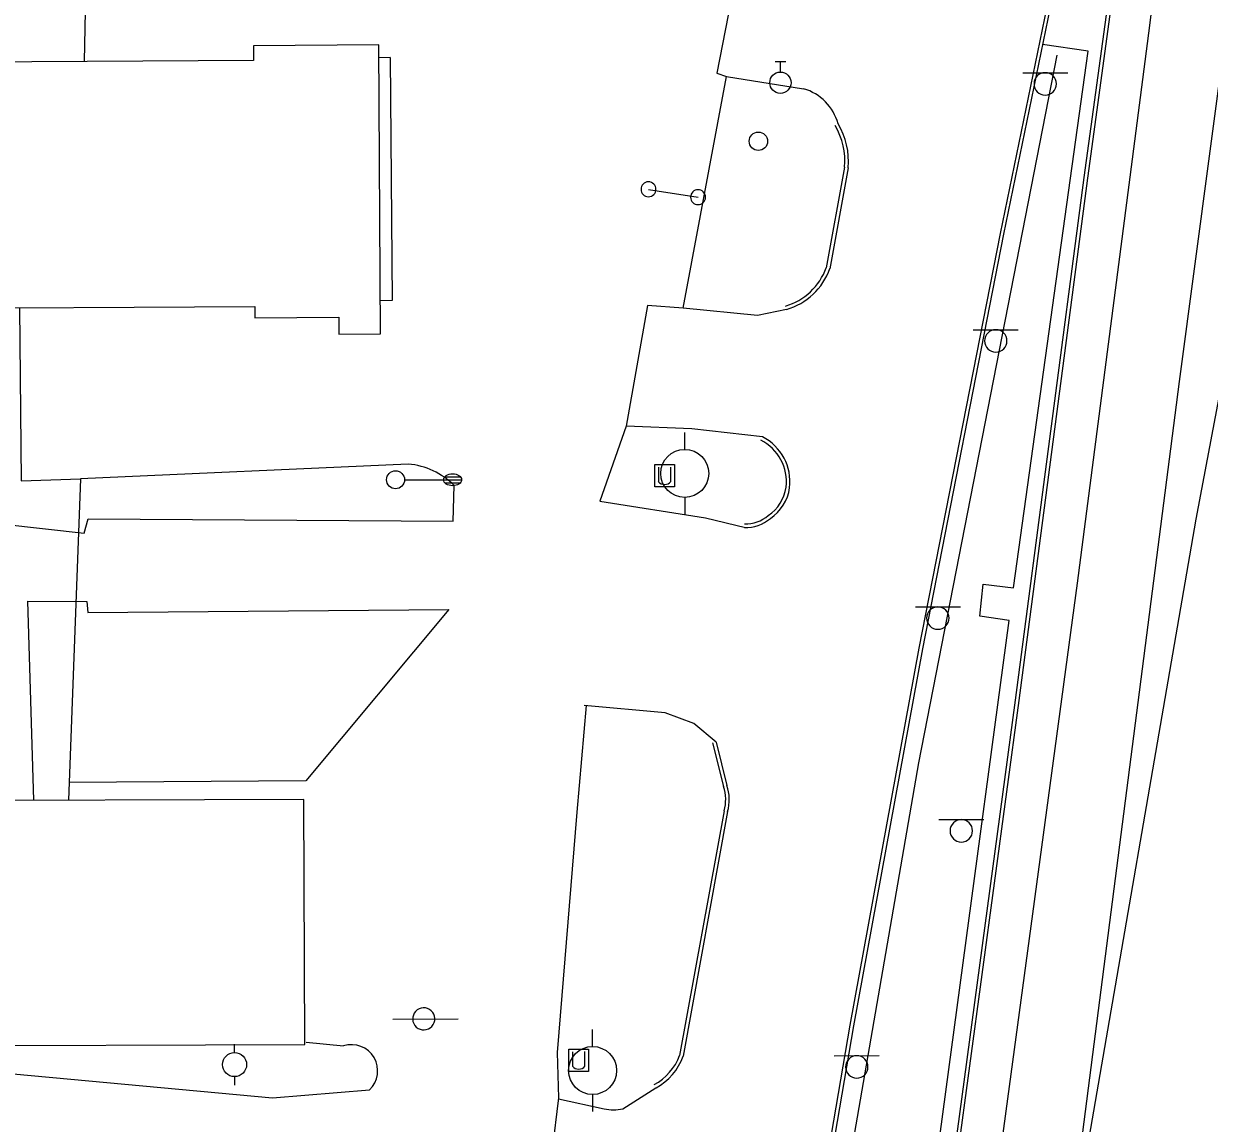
# Model space of a CAD drawing. Extents: x 2145380 to 2157287, y 139568 to 149130.
# Drawn here: x 2150656.2 to 2150853.5, y 147304.3 to 147487.4 of the extents above; entities that cross this region are included whole.
import ezdxf

# ---------------------------------------------------------------- set-up
doc = ezdxf.new("R2010")
doc.units = 0
for name, color, linetype in [('Default', 7, 'Continuous'), ('TOPO_Asphalt', 7, 'Continuous'), ('TOPO_Building', 7, 'Continuous'), ('TOPO_Concrete', 7, 'Continuous'), ('TOPO_Curb Back', 7, 'Continuous'), ('TOPO_Dirt Grav', 7, 'Continuous'), ('TOPO_Fence', 7, 'Continuous'), ('TOPO_Light Pole', 7, 'Continuous'), ('TOPO_Misc', 7, 'Continuous'), ('TOPO_Power Pole', 7, 'Continuous'), ('TOPO_Sign', 7, 'Continuous'), ('TOPO_Wall Freestanding', 7, 'Continuous'), ('TOPO_Water Meter', 7, 'Continuous'), ('TOPO_Water Valve', 7, 'Continuous')]:
    doc.layers.add(name, color=color, linetype=linetype)

# ---------------------------------------------------------------- blocks, each defined once
blk = doc.blocks.new('LP')
at = {"layer": 'TOPO_Light Pole'}
blk.add_line((3.81, 0), (20.32, 0), dxfattribs=at)
for points in [[(20.32, 0), (27.94, 0)], [(20.32, 0), (23.5, 0)], [(20.83, 1.27), (27.43, 1.27)], [(20.83, 1.27), (23.5, 1.27)], [(23.71, 1.27), (27.43, 1.27)], [(23.71, 0), (27.94, 0)], [(20.83, -1.27), (27.43, -1.27)], [(20.83, -1.27), (23.5, -1.27)], [(23.71, -1.27), (27.43, -1.27)]]:
    blk.add_lwpolyline(points, dxfattribs=at)
blk.add_circle((0, 0), 3.81, dxfattribs=at)
blk.add_ellipse((24.13, 0), major_axis=(3.81, 0), ratio=0.666667, dxfattribs=at)
blk = doc.blocks.new('POST')
at = {"layer": 'TOPO_Misc'}
for start, end in [(90, 180), (180, 270), (360, 90), (270, 0)]:
    blk.add_arc((-0.01, 0.03), 3.16, start, end, dxfattribs=at)
blk = doc.blocks.new('POWPOL')
at = {"layer": 'TOPO_Power Pole'}
for p, q in [((0, 10.16), (0, 17.34)), ((0, -10.16), (0, -17.34))]:
    blk.add_line(p, q, dxfattribs=at)
blk.add_circle((0, 0), 10.16, dxfattribs=at)
blk = doc.blocks.new('WTRMTR')
at = {"layer": 'Default'}
blk.add_circle((0, 0), 3.89, dxfattribs=at)
blk = doc.blocks.new('WATVAL')
at = {"layer": 'Default'}
for p, q in [((-2.25, 9), (2.25, 9)), ((0, 4.5), (0, 9))]:
    blk.add_line(p, q, dxfattribs=at)
blk.add_circle((0, 0), 4.5, dxfattribs=at)

msp = doc.modelspace()

# ---------------------------------------------------------------- linework, layer by layer
at = {"layer": 'TOPO_Asphalt'}
for p, q in [((2150717.17, 147481.73), (2150715.29, 147481.67)), ((2150745.21, 147308.53), (2150743.08, 147291.01))]:
    msp.add_line(p, q, dxfattribs=at)
for points in [[(2150861.29, 147524.12), (2150848.5, 147427.79), (2150830.94, 147291.62), (2150831.73, 147291.58), (2150851.33, 147404.88), (2150871.05, 147509.22), (2150886.78, 147584.79)], [(2150767.42, 146905.57), (2150777.66, 146985.28), (2150788.49, 147068.42), (2150791.81, 147094.61), (2150804.99, 147196.42), (2150817.4, 147289.05), (2150831.55, 147394.21), (2150843.61, 147487.04), (2150852.06, 147556.43)], [(2150775.92, 147501.62), (2150774.92, 147501.89), (2150775.91, 147516.52), (2150746.67, 147517.95), (2150724.09, 147516.98), (2150722.43, 147502.84), (2150666.67, 147503.48), (2150666.25, 147481.06)], [(2150775.8, 147501.03), (2150771.56, 147479.09), (2150773.15, 147478.57)], [(2150783.13, 147439.77), (2150778.31, 147438.77), (2150765.93, 147440.02), (2150773.15, 147478.57), (2150785.99, 147476.53)], [(2150765.93, 147440.02), (2150760, 147440.42), (2150756.43, 147420.35)], [(2150606.67, 147437.11), (2150624.74, 147426.51), (2150625.01, 147408.95), (2150645.85, 147404.8), (2150666.26, 147402.54), (2150666.91, 147404.92), (2150727.68, 147404.56), (2150727.85, 147410.47)], [(2150779.12, 147418.57), (2150767.39, 147419.93), (2150756.43, 147420.35), (2150752.08, 147407.86), (2150769.65, 147405.1), (2150776.31, 147403.5)], [(2150720.18, 147414.03), (2150665.61, 147411.59)], [(2150657.88, 147358.07), (2150656.84, 147391.21), (2150666.68, 147391.17), (2150666.86, 147389.34), (2150726.96, 147389.84), (2150703.16, 147361.33), (2150663.72, 147361.05)], [(2150771.43, 147367.75), (2150767.7, 147370.83), (2150762.92, 147372.61), (2150749.46, 147373.87), (2150749.46, 147373.87)], [(2150755.89, 147306.72), (2150761.41, 147310.21)], [(2150745.19, 147308.39), (2150752.79, 147306.72)]]:
    msp.add_lwpolyline(points, dxfattribs=at)
for centre, radius, start, end in [((2150783.54, 147468.37), 8.52, 15.8565, 73.3239), ((2150719.14, 147401.78), 12.3, 44.941, 85.1631), ((2150754.33, 147312.45), 5.93, 254.9212, 285.1845)]:
    msp.add_arc(centre, radius, start, end, dxfattribs=at)
at = {"layer": 'TOPO_Building'}
for points in [[(2150573.95, 147439.59), (2150694.66, 147440.3), (2150694.67, 147438.39), (2150708.61, 147438.48), (2150708.63, 147435.66), (2150715.57, 147435.7), (2150715.28, 147483.82), (2150694.4, 147483.69), (2150694.42, 147481.23), (2150592.92, 147480.63), (2150592.98, 147469.93), (2150573.77, 147469.82)], [(2150702.82, 147358.22), (2150636.57, 147357.99), (2150636.71, 147317.17), (2150702.96, 147317.4)]]:
    msp.add_lwpolyline(points, close=True, dxfattribs=at)
at = {"layer": 'TOPO_Concrete'}
msp.add_lwpolyline([(2150788.84, 147128.95), (2150785.94, 147129.61), (2150795.73, 147205.89), (2150820.23, 147388), (2150815.3, 147388.73), (2150815.9, 147394.05), (2150820.93, 147393.43), (2150833.33, 147482.79), (2150825.77, 147483.89)], dxfattribs=at)
at = {"layer": 'TOPO_Curb Back'}
for points in [[(2150846.01, 147581.74), (2150829.56, 147505.33), (2150818.69, 147452.43), (2150805.18, 147383.38), (2150793.7, 147320.64), (2150782.04, 147252.39), (2150770.34, 147176.72), (2150761.75, 147117.28), (2150758.85, 147096.56)], [(2150846.6, 147581.61), (2150830.15, 147505.21), (2150819.28, 147452.31), (2150805.77, 147383.26), (2150794.29, 147320.54), (2150782.63, 147252.3), (2150770.93, 147176.63), (2150762.35, 147117.2), (2150759.45, 147096.48)], [(2150775.68, 147022.26), (2150783.01, 147082.27), (2150785.37, 147100.94), (2150796.59, 147191.47), (2150808.98, 147283.55), (2150821.25, 147374.74), (2150832.7, 147461.73), (2150841, 147522.44), (2150851.09, 147556.17), (2150852.78, 147567.37)], [(2150776.27, 147022.18), (2150783.6, 147082.2), (2150785.97, 147100.86), (2150797.19, 147191.39), (2150809.57, 147283.47), (2150821.85, 147374.66), (2150833.3, 147461.65), (2150841.59, 147522.31), (2150851.68, 147556.04), (2150853.38, 147567.28)], [(2150792.82, 147463.46), (2150789.77, 147446.73)], [(2150793.42, 147463.38), (2150790.35, 147446.57)], [(2150770.85, 147367.61), (2150772.64, 147360.35)], [(2150771.43, 147367.75), (2150773.21, 147360.52)], [(2150772.75, 147356.32), (2150765.34, 147315.61)], [(2150773.34, 147356.18), (2150765.92, 147315.45)]]:
    msp.add_lwpolyline(points, dxfattribs=at)
for centre, radius, start, end in [((2150781.13, 147464.42), 12.33, 355.1665, 30.5817), ((2150781.13, 147464.42), 11.73, 355.305, 30.5823), ((2150780.03, 147450.29), 10.37, 286.413, 339.9311), ((2150780.03, 147450.29), 10.97, 286.4126, 340.2029), ((2150775.36, 147411.1), 7.76, 353.159, 63.2624), ((2150775.36, 147411.1), 8.36, 353.1106, 63.2628), ((2150776.36, 147411.14), 6.78, 303.4538, 351.8115), ((2150776.36, 147411.14), 7.38, 303.7462, 351.865), ((2150776.36, 147409.84), 5.74, 267.9407, 310.6396), ((2150776.36, 147409.83), 6.34, 267.9393, 310.3027), ((2150766.5, 147358.16), 6.52, 343.5917, 19.6161), ((2150766.5, 147358.16), 7.12, 343.8546, 19.3672), ((2150756.82, 147318.73), 9.08, 298.3652, 339.8781), ((2150756.82, 147318.73), 9.68, 298.3652, 340.1871)]:
    msp.add_arc(centre, radius, start, end, dxfattribs=at)
at = {"layer": 'TOPO_Dirt Grav'}
for points in [[(2150749.77, 147373.85), (2150748.22, 147356.11), (2150744.96, 147316.1), (2150745.21, 147308.53)], [(2150703.19, 147317.81), (2150709.42, 147317.19)], [(2150713.73, 147309.84), (2150697.57, 147308.51), (2150648.38, 147313.03), (2150644.5, 147312.84), (2150625.96, 147312.47)]]:
    msp.add_lwpolyline(points, dxfattribs=at)
msp.add_arc((2150710.72, 147313.02), 4.37, 313.4345, 107.3303, dxfattribs=at)
at = {"layer": 'TOPO_Fence'}
for points in [[(2150762.5, 147095.73), (2150785.02, 147247.97), (2150805.17, 147364.3), (2150828.19, 147482.1)], [(2150655.48, 147440.07), (2150655.73, 147411.28), (2150665.61, 147411.59), (2150663.61, 147358.09)]]:
    msp.add_lwpolyline(points, dxfattribs=at)
at = {"layer": 'TOPO_Misc'}
for p, q in [((2150761.81, 147413.54), (2150761.81, 147411.13)), ((2150763.89, 147411.14), (2150763.89, 147413.55)), ((2150747.51, 147316.22), (2150747.51, 147313.81)), ((2150749.59, 147313.82), (2150749.59, 147316.23))]:
    msp.add_line(p, q, dxfattribs=at)
for points in [[(2150761.22, 147410.23), (2150761.22, 147413.99), (2150764.48, 147413.99), (2150764.48, 147410.23), (2150761.22, 147410.23)], [(2150746.92, 147312.9), (2150746.92, 147316.66), (2150750.18, 147316.66), (2150750.18, 147312.9), (2150746.92, 147312.9)]]:
    msp.add_lwpolyline(points, dxfattribs=at)
for centre in [(2150762.84, 147411.96), (2150748.55, 147314.63)]:
    msp.add_arc(centre, 1.32, 218.3412, 322.0625, dxfattribs=at)
at = {"layer": 'TOPO_Sign'}
for points in [[(2150822.46, 147479.19), (2150829.95, 147479.2)], [(2150826.21, 147479.19), (2150826.21, 147479.19)], [(2150824.34, 147477.33), (2150824.34, 147477.33)], [(2150828.08, 147477.33), (2150828.08, 147477.33)], [(2150826.21, 147475.46), (2150826.21, 147475.46)], [(2150760.17, 147459.77), (2150768.42, 147458.46)], [(2150814.22, 147436.41), (2150821.71, 147436.41)], [(2150817.97, 147436.41), (2150817.97, 147436.41)], [(2150816.1, 147434.54), (2150816.1, 147434.54)], [(2150819.83, 147434.54), (2150819.83, 147434.54)], [(2150817.97, 147432.67), (2150817.97, 147432.67)], [(2150804.59, 147390.28), (2150812.08, 147390.28)], [(2150808.34, 147390.28), (2150808.34, 147390.28)], [(2150806.47, 147388.41), (2150806.47, 147388.41)], [(2150810.21, 147388.41), (2150810.21, 147388.41)], [(2150808.34, 147386.54), (2150808.34, 147386.54)], [(2150808.49, 147354.86), (2150815.98, 147354.87)], [(2150812.24, 147354.86), (2150812.24, 147354.86)], [(2150810.37, 147352.99), (2150810.37, 147352.99)], [(2150814.11, 147352.99), (2150814.11, 147352.99)], [(2150812.24, 147351.13), (2150812.24, 147351.13)], [(2150717.63, 147321.66), (2150728.51, 147321.71)], [(2150791.08, 147315.55), (2150798.58, 147315.56)], [(2150794.83, 147315.55), (2150794.83, 147315.55)], [(2150792.97, 147313.68), (2150792.97, 147313.68)], [(2150796.7, 147313.68), (2150796.7, 147313.68)], [(2150794.83, 147311.82), (2150794.83, 147311.82)]]:
    msp.add_lwpolyline(points, dxfattribs=at)
for centre, radius, start, end in [((2150826.21, 147477.33), 1.87, 90, 180), ((2150826.21, 147477.33), 1.87, 360, 90), ((2150826.21, 147477.33), 1.87, 180, 270), ((2150826.21, 147477.33), 1.87, 270, 0), ((2150817.97, 147434.54), 1.87, 90, 180), ((2150817.97, 147434.54), 1.87, 360, 90), ((2150817.97, 147434.54), 1.87, 180, 270), ((2150817.97, 147434.54), 1.87, 270, 0), ((2150808.34, 147388.41), 1.87, 90, 180), ((2150808.34, 147388.41), 1.87, 360, 90), ((2150808.34, 147388.41), 1.87, 180, 270), ((2150808.34, 147388.41), 1.87, 270, 0), ((2150812.24, 147352.99), 1.87, 90, 180), ((2150812.24, 147352.99), 1.87, 360, 90), ((2150812.24, 147352.99), 1.87, 180, 270), ((2150812.24, 147352.99), 1.87, 270, 0), ((2150722.76, 147321.68), 1.84, 47.4196, 227.4196), ((2150722.76, 147321.68), 1.84, 227.4196, 47.4196), ((2150794.83, 147313.68), 1.87, 90, 180), ((2150794.83, 147313.68), 1.87, 360, 90), ((2150794.83, 147313.68), 1.87, 180, 270), ((2150794.83, 147313.68), 1.87, 270, 0)]:
    msp.add_arc(centre, radius, start, end, dxfattribs=at)
at = {"layer": 'TOPO_Wall Freestanding'}
msp.add_lwpolyline([(2150717.17, 147481.75), (2150717.53, 147441.27), (2150715.53, 147441.19)], dxfattribs=at)

# ---------------------------------------------------------------- block references
at = {"layer": 'TOPO_Light Pole', "xscale": 0.39370000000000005, "yscale": 0.3937000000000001}
msp.add_blockref('LP', (2150718.06, 147411.43), dxfattribs=at)
at = {"layer": 'TOPO_Misc', "xscale": 0.39370000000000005, "yscale": 0.3937000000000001}
for p in [(2150760.17, 147459.77), (2150768.42, 147458.46)]:
    msp.add_blockref('POST', p, dxfattribs=at)
at = {"layer": 'TOPO_Power Pole'}
for p, xscale, yscale in [((2150766.2, 147412.49), 0.39370000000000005, 0.3937000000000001), ((2150750.87, 147313.09), 0.39370000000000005, 0.3937000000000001), ((2150691.27, 147314.07), 0.19685000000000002, 0.19685000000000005)]:
    msp.add_blockref('POWPOL', p, dxfattribs=dict(at, xscale=xscale, yscale=yscale))
at = {"layer": 'TOPO_Water Meter', "xscale": 0.39370000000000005, "yscale": 0.3937000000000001}
msp.add_blockref('WTRMTR', (2150778.46, 147467.79), dxfattribs=at)
at = {"layer": 'TOPO_Water Valve', "xscale": 0.39370000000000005, "yscale": 0.3937000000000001}
msp.add_blockref('WATVAL', (2150782.13, 147477.53), dxfattribs=at)

doc.saveas('drawing.dxf')
